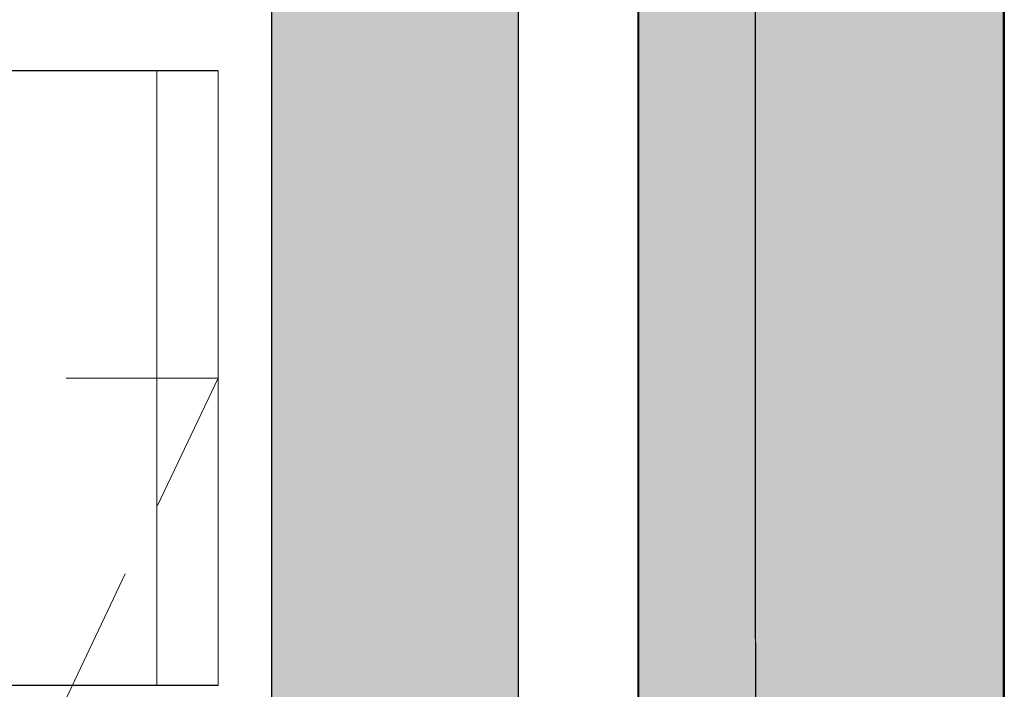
# Model space of a CAD drawing. Header units: millimetres. Extents: x 31882 to 271790, y -35693 to 24917.
# Tile 266 of 524: x 105147 to 105552, y 17939 to 18215. Entities that reach past the tile are written whole.
import ezdxf

# ---------------------------------------------------------------- set-up
doc = ezdxf.new("R2010")
doc.units = ezdxf.units.MM
doc.header["$MEASUREMENT"] = 0
doc.linetypes.add('( Dashed )', pattern=[0.75, 0.5, -0.25])
for name, color, linetype, lineweight in [('00 Structural', 2, 'Continuous', 25), ('CKD Equipments', 252, 'Continuous', 0), ('CKD-HOOD', 1, '( Dashed )', 15), ('WALL', 7, 'Continuous', 40)]:
    doc.layers.add(name, color=color, linetype=linetype, lineweight=lineweight)
doc.layers.add('xKAM-B3-01-Kitchen$0$A-FURN', color=8, linetype='Continuous')

msp = doc.modelspace()

# ---------------------------------------------------------------- hatches: boundary and pattern name
at = {"ltscale": 0.25}
h = msp.add_hatch(color=206, dxfattribs=at)
h.dxf.hatch_style = 1
h.paths.add_polyline_path([(105449.69, 15059.54), (105449.69, 14979.69), (105551.86, 14979.69), (105551.62, 21094.02), (105449.46, 21094.02), (105449.68, 15133.55)])
h = msp.add_hatch(color=206, dxfattribs=at)
h.dxf.hatch_style = 1
h.paths.add_polyline_path([(105250.47, 15059.42), (105250.47, 14980.01), (105352.07, 14980.01), (105352.07, 21060.35), (105250.47, 21060.35), (105250.47, 15133.02)])
at = {"ltscale": 0.25, "true_color": 0xadddf7}
h = msp.add_hatch(color=141, dxfattribs=at)
h.dxf.hatch_style = 1
h.paths.add_polyline_path([(105552.05, 21016.88), (105401.3, 21016.88), (105401.3, 14168.98), (105552.05, 14168.98)])

# ---------------------------------------------------------------- linework, layer by layer
at = {"layer": '00 Structural', "ltscale": 0.25}
for points in [[(105551.86, 14979.69), (105551.62, 21094.02), (105449.46, 21094.02), (105449.46, 21092.41)], [(105352.07, 14980.01), (105352.07, 21060.35), (105250.47, 21060.35), (105250.47, 21058.75)], [(105449.46, 20939.13), (105449.69, 14979.69)], [(105250.47, 20906.32), (105250.47, 14980.01)]]:
    msp.add_lwpolyline(points, dxfattribs=at)
at = {"layer": 'CKD Equipments'}
for p, q in [((105203.25, 17940.87), (105203.25, 18193.72)), ((105228.38, 18193.72), (105228.38, 17940.87))]:
    msp.add_line(p, q, dxfattribs=at)
at = {"layer": 'CKD-HOOD', "color": 1, "linetype": '( Dashed )', "ltscale": 125}
msp.add_lwpolyline([(104278.38, 18067.3), (104278.38, 16067.3), (105228.38, 16067.3), (105228.38, 18067.3), (104278.38, 18067.3), (105228.38, 16067.3), (104278.38, 16067.3), (105228.38, 18067.3)], dxfattribs=at)
at = {"layer": 'WALL', "color": 2}
msp.add_lwpolyline([(105552.05, 21016.88), (105401.3, 21016.88), (105401.3, 14168.98), (105552.05, 14168.98)], close=True, dxfattribs=at)
at = {"layer": 'xKAM-B3-01-Kitchen$0$A-FURN'}
for p, q in [((105228.38, 18193.72), (104462.15, 18193.72)), ((105228.38, 17940.87), (104462.15, 17940.87))]:
    msp.add_line(p, q, dxfattribs=at)

doc.saveas('drawing.dxf')
